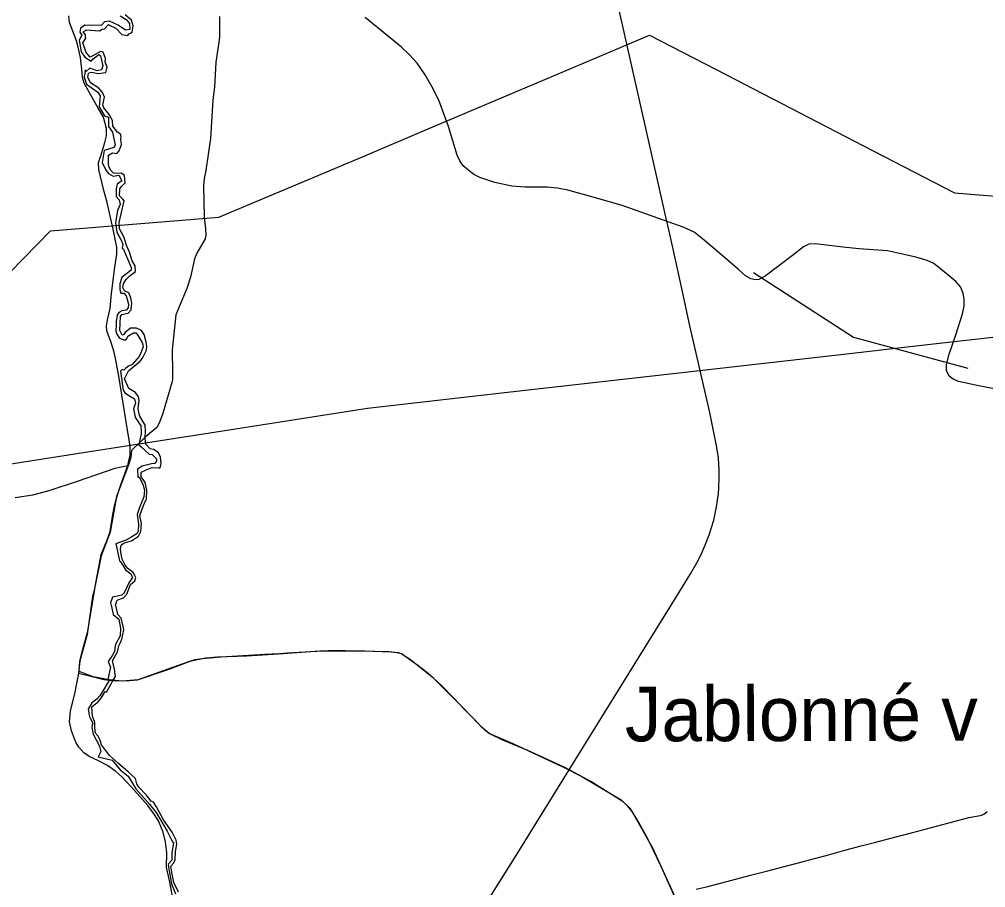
# Model space of a CAD drawing. Extents: x -789162 to -606354, y -1062736 to -945481.
# Drawn here: x -713459 to -710803, y -978761 to -976374 of the extents above; entities that cross this region are included whole.
import ezdxf

# ---------------------------------------------------------------- set-up
doc = ezdxf.new("R2010")
doc.units = 0
for name, color, linetype in [('_SIRSI VZTAHY_CYKLOTRASY MISTNI S', 7, 'Continuous'), ('_SIRSI VZTAHY_ELEKTRICKE VEDENI VN 220 kV S', 7, 'Continuous'), ('_SIRSI VZTAHY_ELEKTRICKE VEDENI VN 400 kV N', 7, 'Continuous'), ('_SIRSI VZTAHY_ELEKTRICKE VEDENI VN 400 kV S', 7, 'Continuous'), ('_SIRSI VZTAHY_NATURA_EVL', 7, 'Continuous'), ('_SIRSI VZTAHY_SILNICE III TRIDY_NAVRH', 7, 'Continuous'), ('_SIRSI VZTAHY_SILNICE III TRIDY_STAV', 7, 'Continuous'), ('_SIRSI VZTAHY_SILNICE_STAV_POPIS', 7, 'Continuous'), ('_SIRSI VZTAHY_VTL PLYNOVOD', 7, 'Continuous'), ('_SIRSI VZTAHY_ZELEZNICE STAV', 7, 'Continuous')]:
    doc.layers.add(name, color=color, linetype=linetype)

msp = doc.modelspace()

# ---------------------------------------------------------------- linework, layer by layer
at = {"layer": '_SIRSI VZTAHY_CYKLOTRASY MISTNI S'}
msp.add_lwpolyline([(-712908.9, -976366), (-712908.5, -976390.5), (-712908.6, -976423.4), (-712910.8, -976436.6), (-712919, -976491.4), (-712922.6, -976560.3), (-712927.5, -976596.5), (-712933.5, -976701.2), (-712946.4, -976789.2), (-712950.9, -976811.2), (-712952.5, -976832.8), (-712951.1, -976916.7), (-712947.2, -976950.1), (-712945.9, -976967.2), (-712947.8, -976977.6), (-712970.8, -977017.1), (-712977.6, -977032.7), (-712988.5, -977083.1), (-712998.5, -977113.8), (-713028.7, -977186), (-713038.7, -977282.3), (-713038.1, -977345.8), (-713038.3, -977363.6), (-713039.1, -977369.7), (-713065, -977460), (-713075.3, -977486.3), (-713081.2, -977496.1), (-713112.7, -977522.6), (-713125, -977534.3), (-713150.9, -977558.9), (-713152.9, -977578.2), (-713159, -977598.2), (-713192.1, -977686), (-713209.1, -977783.2), (-713233.7, -977849), (-713250.2, -977930.5), (-713253.2, -977944), (-713258.1, -977960.7), (-713269.6, -978044.4), (-713272.4, -978064.7), (-713292.4, -978137.7), (-713296.4, -978170.9), (-713259.1, -978180.3), (-713226.5, -978188.5), (-713210.7, -978190.5), (-713198.8, -978191.5), (-713192.5, -978192), (-713155, -978191.8), (-713133.9, -978189.7), (-713050, -978159.7), (-712990.2, -978138.3), (-712975.4, -978133.8), (-712956, -978130.8), (-712905.1, -978126.6), (-712784.1, -978119.3), (-712743.7, -978116.9), (-712721.5, -978115.6), (-712609, -978108.8), (-712562.6, -978108.7), (-712443.5, -978112), (-712418.7, -978114.8), (-712408.8, -978117.4), (-712363.4, -978149), (-712333.8, -978172), (-712295.5, -978207.8), (-712190.6, -978316.9), (-712166.6, -978336.8), (-712102.3, -978364.9), (-711963.1, -978429.6), (-711912.4, -978455.4), (-711805, -978519.8), (-711780.8, -978542.5), (-711770.4, -978558.3), (-711718.8, -978651.1), (-711550.2, -979020.8)], dxfattribs=at)
at = {"layer": '_SIRSI VZTAHY_ELEKTRICKE VEDENI VN 220 kV S'}
msp.add_lwpolyline([(-713669.8, -977625.1), (-713248, -977559.1), (-712894.2, -977503.8), (-712501.8, -977442.4), (-712116.6, -977398.8), (-711718.5, -977353.6), (-711394.6, -977316.9), (-711176.6, -977292.3), (-711002.7, -977272.6), (-710636.1, -977231), (-710333.1, -977196.6), (-710049.8, -977164.6), (-709869, -977144.1), (-709570.8, -977110.3), (-709279.5, -977077.2), (-708984.1, -977043.7), (-708697.1, -977122.8), (-708634.8, -977054.8), (-708447, -977115)], dxfattribs=at)
at = {"layer": '_SIRSI VZTAHY_ELEKTRICKE VEDENI VN 400 kV N'}
msp.add_lwpolyline([(-713633.3, -977221.5), (-713373.6, -976955.3), (-712910.5, -976917.9), (-712509.5, -976748.9), (-712322.2, -976669.6), (-712037.9, -976549.4), (-711726.5, -976417.4), (-711515.1, -976526.8), (-711138.3, -976721.9), (-710888, -976851.1), (-710618.3, -976873.3), (-710330.9, -976896.3), (-710120.2, -976913.1), (-709839.6, -976934.1), (-709501.7, -976959.1), (-709225.8, -976979.3), (-708975.8, -976997.5), (-708650.6, -977102.6), (-708384.5, -977187.9)], dxfattribs=at)
at = {"layer": '_SIRSI VZTAHY_ELEKTRICKE VEDENI VN 400 kV S'}
msp.add_lwpolyline([(-713633.3, -977221.5), (-713373.6, -976955.3), (-712910.5, -976917.9), (-712509.5, -976748.9), (-712322.2, -976669.6), (-712037.9, -976549.4), (-711726.5, -976417.4), (-711515.1, -976526.8), (-711138.3, -976721.9), (-710888, -976851.1), (-710618.3, -976873.3), (-710330.9, -976896.3), (-710120.2, -976913.1), (-710000.4, -976922)], dxfattribs=at)
at = {"layer": '_SIRSI VZTAHY_NATURA_EVL'}
for points in [[(-713181.4, -976364.3), (-713165, -976374.4), (-713156.3, -976385.6), (-713154.8, -976402.4), (-713167, -976403.5), (-713186.9, -976389.8), (-713211.1, -976379.2), (-713225.1, -976380.5), (-713234.1, -976390.9), (-713278.9, -976390.5), (-713291, -976398.6), (-713292.8, -976409.1), (-713286.8, -976417.3), (-713294.4, -976431.4), (-713288.9, -976463.2), (-713279.1, -976477.8), (-713261.8, -976489.2), (-713256.2, -976482.5), (-713240.1, -976471.1), (-713235.4, -976474.7), (-713229, -976501.5), (-713232.8, -976513.2), (-713244.6, -976515.4), (-713265.3, -976508), (-713274.9, -976517.1), (-713275.9, -976514.6), (-713278.5, -976514.9), (-713277.9, -976517.7), (-713278.1, -976519), (-713278.5, -976521.1), (-713280.6, -976532.6), (-713274, -976552.3), (-713242.9, -976574.6), (-713236.5, -976584.8), (-713239.2, -976614.4), (-713224.7, -976639.1), (-713214.1, -976642.9), (-713214.3, -976668.5), (-713202.9, -976684.1), (-713195.4, -976719.5), (-713199.4, -976726.2), (-713225.5, -976734.8), (-713231.6, -976767.7), (-713221.4, -976788.8), (-713213.8, -976797.4), (-713201.3, -976804.8), (-713185.3, -976802.8), (-713177, -976817.6), (-713190, -976826.7), (-713192.6, -976839.8), (-713193, -976861.4), (-713184.5, -976870.5), (-713182, -976882.7), (-713188.9, -976899.6), (-713194.4, -976933), (-713190.6, -976958.7), (-713179.8, -976979.1), (-713179, -976981.2), (-713174.7, -976992.3), (-713176.4, -977003.1), (-713172.4, -977005.6), (-713164.8, -977026.1), (-713151.4, -977055.9), (-713151.1, -977063.3), (-713177.3, -977084.1), (-713182.9, -977101), (-713182.4, -977116.9), (-713180.1, -977126.9), (-713171.5, -977126.9), (-713165.3, -977134), (-713158.8, -977157.4), (-713159.6, -977167.3), (-713165.7, -977173.7), (-713177.6, -977175), (-713185, -977179.9), (-713189.6, -977186.9), (-713192.6, -977204.8), (-713192.9, -977213.4), (-713193.5, -977230.3), (-713190.8, -977239.4), (-713184, -977250.6), (-713169.3, -977255.7), (-713163.5, -977251.6), (-713160.8, -977244.8), (-713145.1, -977235.7), (-713137.7, -977235.9), (-713120.9, -977262.3), (-713119.8, -977268.6), (-713118.8, -977274.4), (-713125.3, -977290.3), (-713129.6, -977300.8), (-713148.4, -977322.6), (-713159.3, -977327.5), (-713166.7, -977333.5), (-713171.7, -977338.4), (-713176.4, -977336.5), (-713180.7, -977341.1), (-713173.5, -977393.1), (-713169.3, -977400.3), (-713156.3, -977408.9), (-713142.2, -977416.9), (-713139.6, -977428.7), (-713145.5, -977445.1), (-713140.9, -977467.7), (-713139.4, -977469.8), (-713124.6, -977491.5), (-713124.1, -977507.8), (-713124, -977513.7), (-713126.5, -977525.3), (-713127.5, -977529.8), (-713130.6, -977543.9), (-713124.6, -977548), (-713101.6, -977569.4), (-713093.7, -977570.6), (-713082, -977582.5), (-713081.7, -977587.2), (-713086.8, -977595.3), (-713095.9, -977595.6), (-713121.4, -977602.1), (-713133.8, -977610.4), (-713133.4, -977632.3), (-713130, -977632.7), (-713119.5, -977651.5), (-713114.7, -977667.9), (-713116.3, -977686.9), (-713123.6, -977704.5), (-713128.3, -977715.8), (-713130.2, -977721.4), (-713134.6, -977734.7), (-713131.1, -977761.6), (-713132.1, -977779.7), (-713134.8, -977786.9), (-713152.5, -977798.3), (-713167.8, -977806.6), (-713186.7, -977813.4), (-713193.4, -977815.8), (-713190, -977831.8), (-713183.5, -977862), (-713181.1, -977865.4), (-713173.1, -977876.4), (-713167.3, -977887.5), (-713152.8, -977897.9), (-713147.8, -977908.7), (-713157.7, -977922.5), (-713169.1, -977946.7), (-713171.3, -977951.3), (-713177.3, -977956.7), (-713193.4, -977960.1), (-713203.3, -977962.1), (-713208.1, -977977.9), (-713206.5, -977985.3), (-713206, -977987.9), (-713201.2, -978010.1), (-713185.4, -978023.2), (-713180.7, -978048.7), (-713182.1, -978068.6), (-713194.8, -978092.8), (-713196, -978102.8), (-713196.3, -978105.2), (-713197, -978111.6), (-713203.2, -978121.4), (-713214.5, -978139.4), (-713208.4, -978154.9), (-713215.6, -978188.4), (-713211.1, -978189.4), (-713213.2, -978192.8), (-713216.4, -978198.3), (-713228.7, -978219.1), (-713237.3, -978233.8), (-713245.4, -978241.3), (-713249.9, -978245.5), (-713259.9, -978252.7), (-713269.9, -978270), (-713266.4, -978291), (-713264.5, -978294.5), (-713257.2, -978308.4), (-713258.4, -978313.4), (-713260.1, -978320.9), (-713255.8, -978338.7), (-713238.4, -978371.8), (-713235.3, -978386.5), (-713242.2, -978401.2), (-713204.2, -978410.6), (-713181.6, -978437.3), (-713159.7, -978454.3), (-713138.8, -978488.9), (-713101.5, -978530.9), (-713083.2, -978553.9), (-713052.6, -978605.8), (-713041.3, -978627.1), (-713036.6, -978635.9), (-713035, -978638.8), (-713039.5, -978664.4), (-713040.2, -978685.2), (-713049.3, -978695.4), (-713049.4, -978699.2), (-713040.9, -978750.1), (-713029.7, -978777.8)], [(-713021.2, -978773.6), (-713033.9, -978746.6), (-713039.2, -978724.1), (-713042.4, -978701.4), (-713034.1, -978692.2), (-713030.7, -978684.1), (-713029.9, -978661.6), (-713026, -978641.3), (-713027.8, -978629.8), (-713034.9, -978615.8), (-713038.5, -978608.6), (-713062.7, -978574.1), (-713082.2, -978538.5), (-713089.8, -978526), (-713096.3, -978523.4), (-713110.7, -978505.6), (-713130.6, -978484.9), (-713136.4, -978475.3), (-713139.6, -978460.7), (-713159.7, -978442.1), (-713186.1, -978419.7), (-713210.8, -978397.1), (-713222.2, -978383.1), (-713233.4, -978367.8), (-713236.4, -978355.4), (-713242.7, -978344), (-713249.9, -978336), (-713251.2, -978320.8), (-713251.1, -978307.2), (-713258.2, -978289), (-713258.7, -978277.6), (-713260.1, -978263.3), (-713249.4, -978255.8), (-713243.7, -978251.8), (-713234.3, -978239.9), (-713223.1, -978221.5), (-713219.7, -978223.4), (-713206.6, -978200.5), (-713203.5, -978195), (-713201, -978190.6), (-713195, -978180.1), (-713197.1, -978159.8), (-713202.9, -978137), (-713189.5, -978112.5), (-713188.1, -978107.4), (-713187.5, -978105.1), (-713185.2, -978096.1), (-713181.6, -978088.4), (-713176.9, -978078.1), (-713171.3, -978051.7), (-713172.6, -978046.5), (-713178.9, -978020.4), (-713188.3, -978009.8), (-713193.2, -977988.8), (-713193.6, -977987.2), (-713194.2, -977984.6), (-713191.9, -977976.2), (-713191, -977972.8), (-713188.4, -977969.3), (-713172.9, -977964.3), (-713163.1, -977954.5), (-713153.3, -977927.3), (-713146.8, -977922.2), (-713141, -977917.8), (-713138.8, -977907.8), (-713143.2, -977899.3), (-713145.8, -977894.3), (-713153.6, -977888.8), (-713160.7, -977883.7), (-713168.2, -977874), (-713176, -977858.1), (-713179.3, -977844), (-713180.6, -977830.4), (-713178.9, -977819.5), (-713173.4, -977815.2), (-713164.2, -977810.9), (-713150.8, -977807.1), (-713131, -977794.7), (-713125.4, -977781.9), (-713123.1, -977760), (-713127.7, -977737.5), (-713117.9, -977710.3), (-713109.5, -977692), (-713108.9, -977668.2), (-713113.2, -977647.5), (-713116.3, -977641.6), (-713124.4, -977631.4), (-713123.6, -977618.5), (-713112.3, -977613), (-713104.1, -977610), (-713094.1, -977606.3), (-713076.1, -977606.7), (-713071.4, -977606.8), (-713069.1, -977595.2), (-713070.7, -977577.7), (-713076.6, -977565.9), (-713089.6, -977556.1), (-713099.7, -977554.4), (-713111.2, -977541.7), (-713113.1, -977526.4), (-713113.1, -977522.1), (-713112.3, -977506), (-713112.9, -977489.2), (-713127.8, -977464.9), (-713129.4, -977458.2), (-713132.5, -977444.4), (-713131.2, -977435.9), (-713129.1, -977421.7), (-713131.6, -977411.7), (-713139.8, -977400), (-713157.8, -977388.6), (-713170.2, -977361.9), (-713158.5, -977339.8), (-713127.2, -977313.5), (-713120.2, -977305.7), (-713109.6, -977283.8), (-713108.6, -977273.3), (-713110, -977261.1), (-713116, -977240.2), (-713123.1, -977229.7), (-713136.8, -977223), (-713153.6, -977222.6), (-713159.2, -977227.5), (-713168, -977235.3), (-713173, -977241.7), (-713176.4, -977242.1), (-713182.9, -977229.6), (-713181.2, -977191.3), (-713176.9, -977185), (-713160.1, -977181.6), (-713151.8, -977172.8), (-713151.6, -977170.7), (-713149.6, -977154.2), (-713152.1, -977139.7), (-713157.5, -977125.9), (-713169.5, -977119.9), (-713174.8, -977111.2), (-713172.2, -977099.8), (-713165.4, -977089.3), (-713154, -977078.1), (-713139.2, -977066.8), (-713140.9, -977051.9), (-713146, -977042.5), (-713148.8, -977038.1), (-713156.4, -977013.8), (-713163.4, -976997.3), (-713169.5, -976977.4), (-713169.9, -976976.1), (-713170.1, -976975.2), (-713177.8, -976959.9), (-713183, -976952), (-713183.2, -976949), (-713184.1, -976932.9), (-713170.5, -976873.4), (-713174.9, -976868.7), (-713183.4, -976859.6), (-713182.3, -976840.2), (-713178.6, -976834.1), (-713168.4, -976823.3), (-713169.9, -976803.3), (-713178.4, -976796.8), (-713192.7, -976798.2), (-713200.5, -976796.6), (-713207.1, -976789.3), (-713213.3, -976777.8), (-713213.4, -976771.8), (-713214, -976747.7), (-713203.3, -976740.7), (-713190.6, -976742.5), (-713184.7, -976735.5), (-713177.8, -976718.3), (-713180, -976703.6), (-713178.8, -976696.4), (-713180.4, -976689.4), (-713188.9, -976684.5), (-713201.5, -976667.3), (-713202.6, -976652.2), (-713211.8, -976635.3), (-713226.5, -976617.7), (-713229.2, -976608.8), (-713225, -976588.1), (-713230.1, -976575.3), (-713240.6, -976563.2), (-713263.4, -976548.5), (-713270.4, -976532.7), (-713268.5, -976522.9), (-713268.1, -976520.9), (-713260.7, -976519), (-713241.9, -976523), (-713221, -976520), (-713217.7, -976505.7), (-713223.3, -976492.2), (-713222.4, -976481.7), (-713228.9, -976464), (-713235.9, -976462.4), (-713257, -976474.2), (-713264.1, -976478.1), (-713275.4, -976465.5), (-713284.2, -976439.1), (-713276.4, -976426.3), (-713276.9, -976421.2), (-713277.4, -976417.1), (-713283.3, -976408.3), (-713277.4, -976404.7), (-713274.8, -976403.1), (-713238.9, -976405.9), (-713230.9, -976400.8), (-713225, -976400.5), (-713213.9, -976388.6), (-713211.5, -976389.7), (-713193.4, -976398.3), (-713177.1, -976416.1), (-713160.8, -976418.6), (-713157.7, -976414.2), (-713153.5, -976411.7), (-713148.4, -976408.9), (-713146, -976392.1), (-713150.5, -976376.1), (-713167.6, -976361.4)]]:
    msp.add_lwpolyline(points, dxfattribs=at)
at = {"layer": '_SIRSI VZTAHY_SILNICE III TRIDY_NAVRH'}
msp.add_lwpolyline([(-711440.6, -977070.1), (-711166.2, -977247.5), (-710851.8, -977333.3)], dxfattribs=at)
at = {"layer": '_SIRSI VZTAHY_SILNICE III TRIDY_STAV'}
for points in [[(-713160.9, -977600), (-713154.7, -977571.7), (-713154.7, -977546.5), (-713162, -977503.3), (-713185.6, -977355.1), (-713192.8, -977315.5), (-713197.9, -977289.2), (-713207.4, -977259.5), (-713214.2, -977242.7), (-713218.4, -977230.2), (-713219, -977217.1), (-713216.4, -977200), (-713209.7, -977169.3), (-713205.2, -977127.8), (-713196.2, -977054.9), (-713190.6, -977019.6), (-713191.2, -977000.6), (-713195.1, -976978.1), (-713200.7, -976950.7), (-713217.5, -976877.8), (-713227, -976844.7), (-713240.6, -976786.9), (-713240.9, -976767.2), (-713235, -976749.4), (-713224.2, -976712.5), (-713219.2, -976694), (-713219.2, -976674.3), (-713227.8, -976642.6), (-713242.1, -976618.7), (-713280.8, -976549.9), (-713285.3, -976533.7), (-713287.6, -976510.7), (-713290.9, -976479.3), (-713297.7, -976446.8), (-713301.9, -976433.1), (-713312.3, -976406.9), (-713320.6, -976382.4), (-713322.6, -976364.3)], [(-710742.1, -977397.4), (-710830.8, -977380), (-710877.3, -977369.4), (-710891.6, -977363.3), (-710903.1, -977354.8), (-710910, -977339.5), (-710910.4, -977322.7), (-710903.4, -977294.8), (-710884, -977238.6), (-710866.5, -977184), (-710861.8, -977162.5), (-710861.8, -977144.6), (-710864.6, -977126.7), (-710871.9, -977109.3), (-710885, -977094.5), (-710907, -977075.9), (-710945, -977044.9), (-710963.4, -977036.6), (-710994.7, -977027.4), (-711030.8, -977019.3), (-711072.5, -977010.1), (-711111.7, -977007.3), (-711151.3, -977005.2), (-711194.8, -977000.1), (-711271, -976991.5), (-711288.5, -976992.2), (-711303.4, -976999.2), (-711333.7, -977023), (-711409.2, -977080.4), (-711426.2, -977089.1), (-711435.2, -977090), (-711448, -977087.4), (-711462.5, -977078.9), (-711482.5, -977062), (-711547.2, -977005.9), (-711581.2, -976977.6), (-711603.7, -976959.5), (-711633.8, -976945.7), (-711802.2, -976885.8), (-711874.9, -976864.6), (-711951.4, -976843.3), (-711979.7, -976838.2), (-712008.4, -976835.7), (-712069.6, -976835.8), (-712104.9, -976833), (-712151.5, -976822.3), (-712192.9, -976808.9), (-712209.6, -976800.7), (-712222.6, -976790.4), (-712238.9, -976776.4), (-712248, -976762.9), (-712255.7, -976747.2), (-712279.1, -976668.7), (-712305.6, -976595.9), (-712324.6, -976558.3), (-712343.7, -976526.9), (-712365.6, -976494.4), (-712386.4, -976471.5), (-712408.8, -976450.6), (-712508.3, -976369.2)], [(-713470.2, -977688.8), (-713421.6, -977680.8), (-713376.5, -977669.5), (-713298.7, -977643.9), (-713195.2, -977607.4), (-713160.9, -977600)], [(-713294.5, -978166.7), (-713293, -978138.9), (-713284.7, -978105.5), (-713270.4, -978055.7), (-713249.7, -977928.7), (-713233.9, -977845.3), (-713218.7, -977807.4), (-713209.1, -977782), (-713202.2, -977735.3), (-713196, -977707.5), (-713189.1, -977680.6), (-713178, -977648.2), (-713160.9, -977600)], [(-711639.1, -978827.4), (-711694.8, -978702.3), (-711730.6, -978628.6), (-711756.4, -978581.6), (-711774.5, -978551.8), (-711786.2, -978536.5), (-711799, -978524.8), (-711887.7, -978469.1), (-711959.7, -978430.9), (-712061.3, -978383.6), (-712129.8, -978355.1), (-712165.8, -978338.4), (-712178.4, -978329.2), (-712192.8, -978314.4), (-712222.8, -978283.6), (-712263.9, -978241.3), (-712319.4, -978185.7), (-712383.4, -978134.7), (-712409.3, -978118.4), (-712421.5, -978114.9), (-712436.8, -978113.6), (-712509.8, -978111.1), (-712632.9, -978110.6), (-712746.9, -978119.3), (-712833.5, -978124.1), (-712914.1, -978126.8), (-712946.7, -978130.4), (-712969.3, -978134.9), (-712990.7, -978139.1), (-713051.1, -978161.6), (-713132.7, -978189.2), (-713176.4, -978193), (-713211.8, -978189.9), (-713255.9, -978180.9), (-713294.5, -978166.7)], [(-713037.2, -978789.2), (-713046.6, -978741.4), (-713054.4, -978705), (-713053.8, -978664.1), (-713057.2, -978634.4), (-713063.4, -978608), (-713076.7, -978576.7), (-713087.9, -978558.3), (-713105.4, -978534.6), (-713150.8, -978484.2), (-713177.4, -978456.4), (-713194, -978441.6), (-713216.9, -978424.8), (-713241, -978411.9), (-713267.4, -978400.1), (-713281.4, -978390.6), (-713295.8, -978374.4), (-713303.1, -978362.4), (-713307.7, -978351.5), (-713315.9, -978329.6), (-713320.9, -978305.1), (-713318.6, -978274.6), (-713306.2, -978227.8), (-713294.5, -978166.7)]]:
    msp.add_lwpolyline(points, dxfattribs=at)
at = {"layer": '_SIRSI VZTAHY_VTL PLYNOVOD'}
msp.add_lwpolyline([(-711598.7, -978765.2), (-711566.4, -978757.2), (-711514.3, -978743.4), (-711448.9, -978726.6), (-711405, -978715.6), (-711352.6, -978701.8), (-711303.8, -978688.9), (-711290.8, -978685.6), (-711241.2, -978672.5), (-711189.8, -978658.1), (-711145.2, -978646), (-711108.3, -978636.4), (-711059.4, -978623.7), (-711006.7, -978609.7), (-710951.9, -978595.1), (-710896.3, -978580.6), (-710848.8, -978567.9), (-710817.4, -978562.2), (-710813.9, -978561.4), (-710808.1, -978558.9), (-710803.7, -978556.1), (-710798.6, -978551.7)], dxfattribs=at)
at = {"layer": '_SIRSI VZTAHY_ZELEZNICE STAV'}
for points in [[(-711680, -976925.2), (-711828.5, -976266.8), (-711911.4, -975887.7)], [(-712193.8, -978832.4), (-712093, -978672.4), (-711911.5, -978379), (-711783.8, -978172.2), (-711665.2, -977981.5), (-711613.7, -977898.2), (-711596.2, -977868.1), (-711584.7, -977844.7), (-711574.2, -977821.1), (-711562.8, -977791.2), (-711550.3, -977750.3), (-711546.5, -977732.6), (-711542.5, -977713.7), (-711539.8, -977696.1), (-711537.3, -977678.5), (-711535.9, -977660.8), (-711535, -977633.8), (-711534.9, -977613.6), (-711537.2, -977579.5), (-711542.8, -977545.2), (-711549.7, -977509.5), (-711561.3, -977454.7), (-711617.3, -977207.9), (-711631.1, -977142.9), (-711656.3, -977030.4), (-711672.6, -976956.3), (-711680, -976925.2)]]:
    msp.add_lwpolyline(points, dxfattribs=at)

# ---------------------------------------------------------------- texts
at = {"layer": '_SIRSI VZTAHY_SILNICE_STAV_POPIS'}
msp.add_text('Jablonné v Podj.', height=150, rotation=0.1158, dxfattribs=at).set_placement((-711794.2, -978358.6))

doc.saveas('drawing.dxf')
